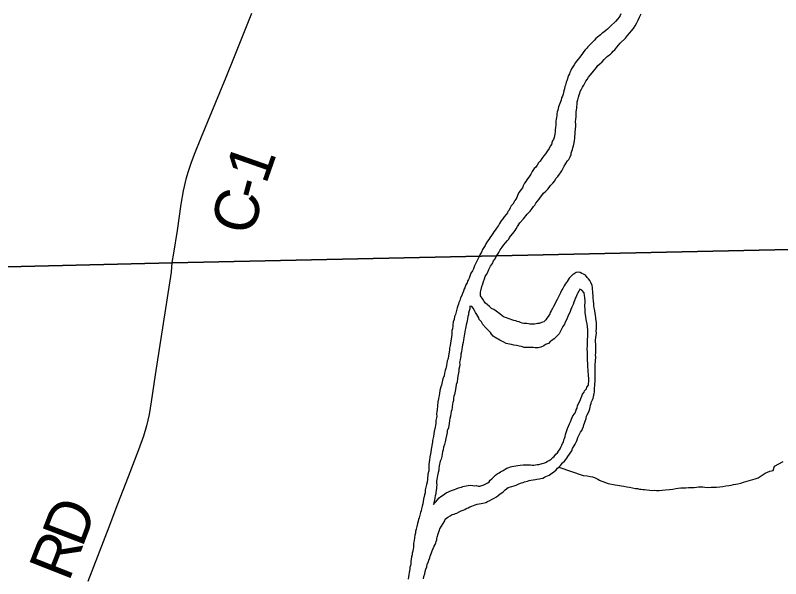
# Model space of a CAD drawing. Extents: x 0 to 34, y 0 to 22.
# Drawn here: x 5.599 to 6.59, y 19.302 to 20.03 of the extents above; entities that cross this region are included whole.
import ezdxf

# ---------------------------------------------------------------- set-up
doc = ezdxf.new("R2010")
doc.units = 0
for name, color, linetype in [('GM_X_County_Road', 7, 'Continuous'), ('GM_X_County_Road_Text', 7, 'Continuous'), ('GM_X_Major_River', 7, 'Continuous'), ('GM_X_Minor_River', 7, 'Continuous'), ('GM_X_Township', 7, 'Continuous')]:
    doc.layers.add(name, color=color, linetype=linetype)

msp = doc.modelspace()

# ---------------------------------------------------------------- linework, layer by layer
at = {"layer": 'GM_X_County_Road'}
for points in [[(5.90511, 20.03278), (5.8816, 19.9746), (5.8719, 19.95011), (5.8399, 19.87278), (5.83069, 19.85023), (5.82632, 19.8386), (5.82293, 19.82841), (5.82002, 19.81848), (5.81663, 19.80344), (5.81372, 19.78623), (5.80863, 19.75205), (5.80399, 19.72273)], [(5.80399, 19.72273), (5.8021, 19.7108), (5.80087, 19.69799), (5.78051, 19.56514), (5.77541, 19.53047), (5.77251, 19.51399), (5.76911, 19.4992), (5.76523, 19.48587), (5.75869, 19.46817), (5.74535, 19.4335), (5.73154, 19.39786), (5.72038, 19.36829), (5.69323, 19.29799)]]:
    msp.add_lwpolyline(points, dxfattribs=at)
at = {"layer": 'GM_X_Major_River'}
for points in [[(6.38305, 20.03246), (6.38196, 20.03015), (6.38086, 20.02823), (6.37863, 20.02552), (6.37604, 20.02242), (6.36932, 20.0162), (6.36746, 20.01426), (6.36559, 20.0127), (6.36335, 20.01075), (6.36073, 20.00879), (6.35886, 20.00723), (6.35662, 20.00528), (6.35475, 20.00372), (6.35288, 20.00216), (6.35064, 20.0006), (6.34878, 19.99828), (6.34691, 19.99672), (6.34543, 19.99478), (6.34283, 19.99207), (6.34022, 19.98973), (6.33874, 19.9878), (6.33687, 19.98586), (6.33502, 19.98354), (6.33318, 19.98084), (6.32986, 19.97621), (6.32763, 19.9735), (6.32615, 19.97157), (6.3243, 19.96925), (6.32245, 19.96655), (6.32061, 19.96385), (6.31915, 19.96116), (6.31805, 19.95885), (6.31696, 19.95655), (6.31624, 19.95463), (6.31514, 19.95271), (6.31443, 19.95041), (6.31372, 19.94812), (6.31301, 19.94582), (6.31229, 19.94391), (6.31157, 19.94199), (6.31123, 19.94009), (6.31051, 19.93817), (6.3098, 19.93549), (6.3091, 19.93282), (6.30806, 19.92824), (6.30735, 19.92594), (6.30625, 19.92364), (6.30556, 19.92058), (6.30485, 19.91829), (6.30231, 19.91216), (6.3016, 19.90986), (6.30127, 19.90757), (6.30055, 19.90566), (6.30023, 19.90299), (6.2999, 19.9007), (6.29956, 19.89842), (6.29923, 19.89613), (6.29891, 19.89346), (6.29858, 19.89117), (6.29863, 19.8889), (6.29832, 19.88547), (6.298, 19.88242), (6.29805, 19.88014), (6.29737, 19.87671), (6.29703, 19.87442), (6.29669, 19.87252), (6.29561, 19.86983), (6.29451, 19.86791), (6.2938, 19.86561), (6.29309, 19.86332), (6.29162, 19.86101), (6.29015, 19.85832), (6.28793, 19.85523), (6.28535, 19.85137), (6.28313, 19.84866), (6.28054, 19.84519), (6.27833, 19.84172), (6.27648, 19.8394), (6.27463, 19.8367), (6.27242, 19.83361), (6.27055, 19.83205), (6.26834, 19.82858), (6.26652, 19.82474), (6.26467, 19.82242), (6.26135, 19.81741), (6.25987, 19.81548), (6.2584, 19.81317), (6.25657, 19.80971), (6.25548, 19.80741), (6.25364, 19.80471), (6.25142, 19.80162), (6.24958, 19.79854), (6.24814, 19.79471), (6.24705, 19.79278), (6.24556, 19.79085), (6.24484, 19.78894), (6.243, 19.78624), (6.24115, 19.78392)], [(6.40346, 20.02074), (6.40529, 20.0242), (6.40711, 20.02804), (6.4093, 20.03227)], [(6.22935, 19.73046), (6.23157, 19.73355), (6.2338, 19.73626), (6.23602, 19.73897), (6.23788, 19.74091), (6.23898, 19.74283), (6.24491, 19.75018), (6.24601, 19.7521), (6.24749, 19.75404), (6.24933, 19.75712), (6.25227, 19.76174), (6.25672, 19.76716), (6.26154, 19.77296), (6.26564, 19.77723), (6.26823, 19.78032), (6.2697, 19.78302), (6.27156, 19.78496), (6.27303, 19.78727), (6.27525, 19.78998), (6.2771, 19.79268), (6.27895, 19.795), (6.2808, 19.79732), (6.28302, 19.80041), (6.28562, 19.80312), (6.28824, 19.80546), (6.29009, 19.80778), (6.29194, 19.8101), (6.29492, 19.8132), (6.29752, 19.8163), (6.29897, 19.81937), (6.3012, 19.82208), (6.30342, 19.82479), (6.3049, 19.82672), (6.30637, 19.82903), (6.30784, 19.83172), (6.30966, 19.83518), (6.31187, 19.83865), (6.3137, 19.84211), (6.31556, 19.84405), (6.31739, 19.84751), (6.31848, 19.85019), (6.31882, 19.8521), (6.31952, 19.85477), (6.32024, 19.85669), (6.32095, 19.85899), (6.32165, 19.86166), (6.32233, 19.86547), (6.32303, 19.86853), (6.32335, 19.8712), (6.3233, 19.87385), (6.32362, 19.87652), (6.32394, 19.87919), (6.32454, 19.8868), (6.32448, 19.88946), (6.32442, 19.8925), (6.32473, 19.89592), (6.32504, 19.89897), (6.32498, 19.90163), (6.32529, 19.90506), (6.32561, 19.9081), (6.32594, 19.91039), (6.3259, 19.91229), (6.32622, 19.91495), (6.32653, 19.91838), (6.32723, 19.92106), (6.32792, 19.92449), (6.32899, 19.92755), (6.32971, 19.92985), (6.33042, 19.93176), (6.33188, 19.93484), (6.33335, 19.93753), (6.33481, 19.94022), (6.33628, 19.94253), (6.33775, 19.94522), (6.33922, 19.94753), (6.34105, 19.95061), (6.34329, 19.95294), (6.34588, 19.95604), (6.34736, 19.95835), (6.34959, 19.96068), (6.35144, 19.963), (6.35329, 19.96532), (6.35553, 19.96765), (6.35851, 19.97037), (6.36149, 19.97347), (6.36522, 19.97698), (6.36709, 19.97853), (6.36934, 19.9801), (6.37119, 19.98204), (6.37306, 19.98398), (6.37492, 19.98592), (6.37789, 19.98941), (6.37974, 19.99173), (6.38196, 19.99444), (6.38905, 20.00105), (6.39164, 20.00414), (6.39461, 20.00763), (6.39684, 20.01034), (6.39905, 20.01343), (6.40126, 20.01689), (6.40346, 20.02074)], [(6.24115, 19.78392), (6.23968, 19.78122), (6.23822, 19.77853), (6.23674, 19.7766), (6.23602, 19.77468), (6.23416, 19.77236), (6.23194, 19.76966), (6.23009, 19.76734), (6.22786, 19.76463), (6.22604, 19.76117), (6.22457, 19.75848), (6.22198, 19.755), (6.22014, 19.7523), (6.21866, 19.75037), (6.21719, 19.74806), (6.21534, 19.74536), (6.2135, 19.74266), (6.21202, 19.74035), (6.21055, 19.73803), (6.20834, 19.73457), (6.20724, 19.73264), (6.2054, 19.72994), (6.20394, 19.72725), (6.20249, 19.7238), (6.20065, 19.72072), (6.19956, 19.71842), (6.19482, 19.70882), (6.19374, 19.70613), (6.1923, 19.7023), (6.19082, 19.69999), (6.18899, 19.69691), (6.18755, 19.69308), (6.18646, 19.69039), (6.18574, 19.68848), (6.18464, 19.68655), (6.18393, 19.68426), (6.18246, 19.68195), (6.18103, 19.67774), (6.17993, 19.67581), (6.17922, 19.67352), (6.17814, 19.67045), (6.17705, 19.66815), (6.17559, 19.66508), (6.17452, 19.66164), (6.17344, 19.65895), (6.17273, 19.65666), (6.17202, 19.65436), (6.1713, 19.65207), (6.17059, 19.65015), (6.1699, 19.64672), (6.16883, 19.64327), (6.16774, 19.64097), (6.16707, 19.63678), (6.16599, 19.63371), (6.16568, 19.63028), (6.16534, 19.62838), (6.16504, 19.62495), (6.16433, 19.62266), (6.16401, 19.61961), (6.16406, 19.61733), (6.16373, 19.61466), (6.16342, 19.61162), (6.16309, 19.60933), (6.16208, 19.60323), (6.16139, 19.59979), (6.16106, 19.59751), (6.16073, 19.59484), (6.1604, 19.59255), (6.15971, 19.5895), (6.15904, 19.5853), (6.15832, 19.58339), (6.15763, 19.57995), (6.1573, 19.57729), (6.15697, 19.57538), (6.15625, 19.57346), (6.15554, 19.57079), (6.15485, 19.56735), (6.15417, 19.56392), (6.15273, 19.56009), (6.15167, 19.55626), (6.15134, 19.55398), (6.151, 19.55207), (6.1499, 19.54977), (6.14886, 19.54518), (6.14819, 19.54099), (6.14786, 19.5387), (6.14752, 19.53679), (6.14681, 19.53412), (6.14613, 19.5303), (6.14548, 19.52535), (6.14521, 19.52003), (6.14488, 19.51774), (6.14457, 19.51431), (6.14463, 19.51165), (6.14429, 19.50974), (6.1436, 19.50631), (6.1433, 19.5025), (6.14297, 19.50022), (6.14265, 19.49755), (6.14124, 19.4922), (6.14093, 19.48877)], [(6.34987, 19.64493), (6.34943, 19.64796), (6.349, 19.65023), (6.34858, 19.65212), (6.34814, 19.65477), (6.34809, 19.65705), (6.34762, 19.66122), (6.34717, 19.66463), (6.34713, 19.66653), (6.34709, 19.66843), (6.34666, 19.67032), (6.34661, 19.67297), (6.34617, 19.67563), (6.34612, 19.67828), (6.34568, 19.68093), (6.34408, 19.6847), (6.34288, 19.68733), (6.34093, 19.68957), (6.33937, 19.69144), (6.33703, 19.69405), (6.33472, 19.69552), (6.33241, 19.69661), (6.3301, 19.6977), (6.32819, 19.69803), (6.32516, 19.69759), (6.32253, 19.69601), (6.32065, 19.69521), (6.31767, 19.6921), (6.31581, 19.69016), (6.31362, 19.68594), (6.31103, 19.68246), (6.30955, 19.68053), (6.30772, 19.67707), (6.30662, 19.67514), (6.3048, 19.67131), (6.30334, 19.66861), (6.30188, 19.66554), (6.30041, 19.66285), (6.29567, 19.65363), (6.29458, 19.65133), (6.29274, 19.64824), (6.29165, 19.64594), (6.29093, 19.64403), (6.28871, 19.64094), (6.28724, 19.63863), (6.28577, 19.63632), (6.28315, 19.63398), (6.28013, 19.63315), (6.27712, 19.63157), (6.27522, 19.63153), (6.27332, 19.6311), (6.27104, 19.63105), (6.26914, 19.63101), (6.26724, 19.63097), (6.26534, 19.63093), (6.26343, 19.63127), (6.26114, 19.6316), (6.25924, 19.63156), (6.25733, 19.6319), (6.25542, 19.63224), (6.25312, 19.63295), (6.2512, 19.63366), (6.24891, 19.63437), (6.24699, 19.63509), (6.24431, 19.63579), (6.24202, 19.6365), (6.23972, 19.63721), (6.23703, 19.63829), (6.23473, 19.639), (6.23205, 19.64009), (6.22935, 19.64155), (6.22625, 19.64414), (6.22162, 19.64746), (6.21853, 19.64967), (6.21545, 19.65113), (6.21273, 19.65373), (6.21002, 19.65633), (6.20769, 19.65818), (6.20613, 19.66004), (6.20417, 19.66304), (6.20141, 19.66754), (6.20137, 19.66944), (6.20131, 19.6721), (6.20165, 19.674), (6.20305, 19.67973), (6.20412, 19.68318), (6.2052, 19.68586), (6.20627, 19.6893), (6.20734, 19.69237), (6.20919, 19.69507), (6.21064, 19.69814), (6.21209, 19.70159), (6.21428, 19.70582), (6.21687, 19.70929), (6.21832, 19.71274), (6.22017, 19.71545), (6.22198, 19.71928), (6.22384, 19.7216), (6.22494, 19.72353), (6.22677, 19.72699), (6.22935, 19.73046)], [(6.3383, 19.6348), (6.33787, 19.63707), (6.33741, 19.64048), (6.33735, 19.64352), (6.33693, 19.64541), (6.33685, 19.64921), (6.3368, 19.6511), (6.33638, 19.65337), (6.33634, 19.65527), (6.33665, 19.65832), (6.3366, 19.6606), (6.33612, 19.66515), (6.33607, 19.66781), (6.33561, 19.6716), (6.33249, 19.67495), (6.3298, 19.67603), (6.32871, 19.67373), (6.32688, 19.67065), (6.32578, 19.66872), (6.32506, 19.66643), (6.32396, 19.6645), (6.32325, 19.66221), (6.32217, 19.65953), (6.32109, 19.65646), (6.31965, 19.65301), (6.31819, 19.64994), (6.31675, 19.64611), (6.31494, 19.64189), (6.31313, 19.63729), (6.3113, 19.63421), (6.30985, 19.63076), (6.30801, 19.62768), (6.30288, 19.61845), (6.30066, 19.61574), (6.29879, 19.61418), (6.29656, 19.61185), (6.29356, 19.60989), (6.29168, 19.6087), (6.28908, 19.60599), (6.2853, 19.60439), (6.28306, 19.60282), (6.27929, 19.60121), (6.27588, 19.60038), (6.27398, 19.60034), (6.27208, 19.6003), (6.26941, 19.60062), (6.26675, 19.60056), (6.2637, 19.60088), (6.26142, 19.60083), (6.25952, 19.60079), (6.25761, 19.60074), (6.25417, 19.60181), (6.25149, 19.60251), (6.24805, 19.6032), (6.24461, 19.60388), (6.24155, 19.60457), (6.23889, 19.6049), (6.23659, 19.60561), (6.2343, 19.60594), (6.2316, 19.6074), (6.22814, 19.60922), (6.22622, 19.61032), (6.22429, 19.61142), (6.22236, 19.61252), (6.22044, 19.61362), (6.21773, 19.61546), (6.2154, 19.61807), (6.21422, 19.61994), (6.2111, 19.62329), (6.20837, 19.62627), (6.20448, 19.63037), (6.20251, 19.63374), (6.19978, 19.63673), (6.19897, 19.63899), (6.19778, 19.64124), (6.1966, 19.6435), (6.19502, 19.64612), (6.19344, 19.64875), (6.19186, 19.65137), (6.19029, 19.65362), (6.1877, 19.65421)], [(6.1877, 19.65421), (6.18731, 19.65051), (6.1866, 19.64822), (6.18591, 19.64516), (6.18558, 19.64288), (6.18487, 19.64058), (6.18454, 19.63791), (6.18422, 19.63525), (6.18351, 19.63295), (6.18281, 19.6299), (6.18211, 19.62722), (6.18177, 19.62532), (6.18143, 19.62341), (6.1811, 19.62074), (6.17942, 19.61045), (6.17873, 19.60701), (6.17803, 19.60433), (6.17772, 19.60129), (6.17701, 19.59861), (6.1767, 19.59519), (6.17601, 19.59213), (6.17569, 19.58946), (6.17535, 19.58718), (6.17503, 19.58451), (6.17433, 19.58146), (6.17439, 19.5788), (6.17408, 19.57575), (6.17338, 19.57269), (6.17306, 19.57003), (6.17239, 19.56583), (6.17173, 19.56088), (6.17108, 19.55592), (6.17, 19.55286), (6.16932, 19.54905), (6.16866, 19.54409), (6.16761, 19.53989), (6.1669, 19.5376), (6.16657, 19.53531), (6.16626, 19.53226), (6.16555, 19.52959), (6.16521, 19.52768), (6.16454, 19.52349), (6.16423, 19.52006), (6.16352, 19.51776), (6.16282, 19.51509), (6.1625, 19.51204), (6.1618, 19.50899), (6.1611, 19.50631), (6.16081, 19.50213), (6.15979, 19.49678), (6.15834, 19.49295), (6.15801, 19.49066), (6.15733, 19.48685), (6.15665, 19.48303), (6.1556, 19.47883), (6.15454, 19.47501), (6.15348, 19.47157), (6.15279, 19.46813), (6.15208, 19.46584), (6.15175, 19.46317), (6.15106, 19.45973), (6.15038, 19.4563), (6.14929, 19.45361), (6.1479, 19.44751), (6.14759, 19.44408), (6.14726, 19.44179), (6.14656, 19.43911), (6.14623, 19.43683), (6.14551, 19.43491), (6.14518, 19.43263), (6.14485, 19.42996), (6.14452, 19.42767), (6.14456, 19.42577), (6.14463, 19.42273), (6.14429, 19.42083), (6.14434, 19.41855), (6.14402, 19.4155), (6.14368, 19.41359), (6.14335, 19.41131), (6.14265, 19.40863), (6.14232, 19.40596), (6.14163, 19.40253), (6.14093, 19.39985), (6.1406, 19.39757), (6.14208, 19.3995), (6.14394, 19.40144), (6.14542, 19.40337), (6.14802, 19.40609), (6.14989, 19.40803), (6.15214, 19.40922), (6.15513, 19.41156), (6.15701, 19.41274), (6.1638, 19.41555), (6.16757, 19.41715), (6.16984, 19.41796), (6.17285, 19.41917), (6.17475, 19.41959), (6.17664, 19.42001), (6.17852, 19.42081), (6.18042, 19.42123), (6.18269, 19.42166)], [(6.23714, 19.41942), (6.24016, 19.42025), (6.24205, 19.42105), (6.24507, 19.42188), (6.24734, 19.42269), (6.24922, 19.42349), (6.25111, 19.42429), (6.25451, 19.4255), (6.2564, 19.42592), (6.25828, 19.42672), (6.26206, 19.42795), (6.26433, 19.42876), (6.2666, 19.42918), (6.26925, 19.42962), (6.27229, 19.43007), (6.27419, 19.43011), (6.2776, 19.43057), (6.27949, 19.43136), (6.28176, 19.43179), (6.28402, 19.43298), (6.2859, 19.43378), (6.28779, 19.43458), (6.29005, 19.43539), (6.29342, 19.43813), (6.29568, 19.43932), (6.29903, 19.44243), (6.30089, 19.44437), (6.30276, 19.44593), (6.30462, 19.44787), (6.30721, 19.45135), (6.30983, 19.45368), (6.31169, 19.45562), (6.31317, 19.45756), (6.31427, 19.45948), (6.31943, 19.46719), (6.32051, 19.46988), (6.32234, 19.47334), (6.32381, 19.47565), (6.32564, 19.4791), (6.32636, 19.48102), (6.32744, 19.48408), (6.32888, 19.48754), (6.33071, 19.491), (6.33257, 19.49332), (6.33329, 19.49523), (6.33436, 19.4983), (6.33507, 19.50059), (6.33578, 19.50289), (6.33687, 19.50557), (6.33794, 19.50901), (6.33864, 19.51169), (6.33936, 19.5136), (6.3412, 19.51668), (6.34192, 19.5186), (6.34262, 19.52128), (6.34333, 19.52357), (6.34366, 19.52586), (6.34437, 19.52853), (6.34509, 19.53045), (6.34618, 19.53275), (6.34727, 19.53505), (6.34761, 19.53696), (6.34795, 19.53887), (6.34828, 19.54116), (6.34862, 19.54306), (6.34894, 19.54573), (6.34889, 19.54839), (6.34921, 19.55106), (6.34915, 19.5541), (6.34948, 19.55638), (6.34982, 19.55829), (6.34978, 19.56019), (6.34974, 19.56209), (6.34967, 19.56513), (6.34945, 19.57538), (6.34976, 19.57881), (6.35006, 19.58261), (6.35001, 19.58489), (6.35035, 19.5868), (6.35031, 19.5887), (6.35027, 19.5906), (6.35059, 19.59327), (6.35054, 19.59592), (6.35047, 19.59896), (6.35039, 19.60276), (6.35034, 19.60542), (6.35028, 19.6077), (6.35023, 19.61036), (6.35054, 19.6134), (6.35086, 19.61645), (6.35118, 19.61912), (6.35112, 19.62216), (6.35143, 19.6252), (6.35138, 19.62786), (6.35133, 19.63014), (6.35128, 19.63242), (6.35084, 19.63545), (6.35041, 19.63772), (6.35037, 19.63962), (6.34994, 19.64189), (6.34987, 19.64493)], [(6.18269, 19.42166), (6.18534, 19.4221), (6.18838, 19.42254), (6.19143, 19.42223), (6.19372, 19.4219), (6.19562, 19.42194), (6.19868, 19.42125), (6.20058, 19.42129), (6.20284, 19.4221), (6.20473, 19.42252), (6.20662, 19.42332), (6.20888, 19.42451), (6.21075, 19.42569), (6.21263, 19.42687), (6.21372, 19.42917), (6.21597, 19.43074), (6.21821, 19.43307), (6.22082, 19.43541), (6.22306, 19.43736), (6.22532, 19.43855), (6.22719, 19.43973), (6.23058, 19.4417), (6.2332, 19.44328), (6.23546, 19.44447), (6.23811, 19.44529), (6.23999, 19.44609), (6.24188, 19.44651), (6.24946, 19.44819), (6.2525, 19.44826), (6.25629, 19.44872), (6.25972, 19.44879), (6.2639, 19.44889), (6.2658, 19.44893), (6.26809, 19.4486), (6.27037, 19.44865), (6.27227, 19.44869), (6.27454, 19.44912), (6.27683, 19.44917), (6.28098, 19.4504), (6.28438, 19.45161), (6.28627, 19.45241), (6.28814, 19.45359), (6.29003, 19.45439), (6.29265, 19.45635), (6.29489, 19.4583), (6.29676, 19.45986), (6.2986, 19.46256), (6.30084, 19.46451), (6.30233, 19.46644), (6.30416, 19.46952), (6.30525, 19.47182), (6.30634, 19.47451), (6.30744, 19.47643), (6.30854, 19.47835), (6.30924, 19.48103), (6.30996, 19.48295), (6.31067, 19.48562), (6.31138, 19.48792), (6.31208, 19.49059), (6.31387, 19.49595), (6.31533, 19.49902), (6.31641, 19.50171), (6.31787, 19.5044), (6.31894, 19.50784), (6.32075, 19.51206), (6.32298, 19.51477), (6.32443, 19.51784), (6.32514, 19.52014), (6.32625, 19.52206), (6.32693, 19.52549), (6.33022, 19.53203), (6.33092, 19.5347), (6.33238, 19.53777), (6.33347, 19.54008), (6.33531, 19.54278), (6.33603, 19.54469), (6.33826, 19.5474), (6.33898, 19.54932), (6.34082, 19.55201), (6.34144, 19.55887), (6.3409, 19.56607), (6.34047, 19.56873), (6.3404, 19.57176), (6.34033, 19.57518), (6.34027, 19.57784), (6.34022, 19.58012), (6.33976, 19.58391), (6.33966, 19.58885), (6.33954, 19.59417), (6.33944, 19.5991), (6.33973, 19.60329), (6.33965, 19.60709), (6.33993, 19.61165), (6.34025, 19.61432), (6.3402, 19.6166), (6.34016, 19.6185), (6.34012, 19.62078), (6.34006, 19.62344), (6.33959, 19.6276), (6.33913, 19.63139), (6.3383, 19.6348)], [(6.14093, 19.48877), (6.14062, 19.48573), (6.1399, 19.48381), (6.13921, 19.48038), (6.13926, 19.4781), (6.13755, 19.46932), (6.13687, 19.46513), (6.13653, 19.46322), (6.13586, 19.45902), (6.13519, 19.45483), (6.13486, 19.45254), (6.13456, 19.44873), (6.13425, 19.44531), (6.1343, 19.44303), (6.13434, 19.44113), (6.13329, 19.43693), (6.13267, 19.43045), (6.13237, 19.42665), (6.1313, 19.42321), (6.12992, 19.41671), (6.12963, 19.41253), (6.12892, 19.41023), (6.12752, 19.4045), (6.12689, 19.39841), (6.12581, 19.39535), (6.12512, 19.39191), (6.12442, 19.38924), (6.1237, 19.38732), (6.12263, 19.38388), (6.12194, 19.38044), (6.12123, 19.37815), (6.12052, 19.37585), (6.11982, 19.3728), (6.11876, 19.36897), (6.11808, 19.36554), (6.11738, 19.36248), (6.11704, 19.36057), (6.11634, 19.3579), (6.11534, 19.35104), (6.115, 19.34913), (6.11467, 19.34684), (6.11472, 19.34457), (6.1144, 19.3419), (6.11406, 19.33999), (6.11373, 19.33732), (6.11303, 19.33465), (6.1127, 19.33236), (6.11199, 19.32969), (6.11168, 19.32664), (6.11136, 19.32359), (6.11104, 19.32092), (6.11071, 19.31864), (6.11, 19.31634), (6.11004, 19.31406), (6.10933, 19.31177), (6.109, 19.30948), (6.10867, 19.30719), (6.10798, 19.30376), (6.10766, 19.30109)], [(6.12743, 19.30152), (6.12813, 19.30457), (6.1292, 19.30764), (6.1299, 19.3107), (6.13059, 19.31375), (6.13167, 19.31681), (6.13236, 19.32025), (6.13381, 19.32332), (6.13453, 19.32561), (6.1356, 19.32868), (6.13632, 19.33059), (6.13703, 19.33289), (6.13774, 19.33518), (6.13884, 19.33749), (6.13991, 19.34055), (6.14137, 19.34362), (6.14284, 19.34593), (6.14356, 19.34785), (6.1439, 19.34976), (6.14462, 19.35167), (6.14496, 19.35358), (6.1453, 19.35549), (6.14635, 19.35969), (6.14744, 19.36238), (6.14816, 19.36429), (6.14887, 19.36621), (6.15513, 19.37622), (6.15546, 19.37851), (6.15883, 19.38124), (6.16184, 19.38283), (6.16446, 19.38441), (6.16711, 19.38522), (6.16899, 19.38602), (6.17089, 19.38645), (6.1739, 19.38803), (6.17615, 19.38922), (6.1788, 19.39004), (6.18106, 19.39123), (6.18293, 19.39241), (6.1852, 19.39322), (6.18746, 19.39441), (6.19009, 19.3956), (6.19236, 19.39641), (6.19424, 19.39721), (6.19689, 19.39803), (6.19954, 19.39847), (6.20219, 19.39891), (6.20447, 19.39934), (6.20826, 19.40018), (6.21051, 19.40137), (6.21353, 19.40257), (6.21653, 19.40454), (6.21917, 19.40574), (6.2218, 19.40731), (6.22404, 19.40926), (6.22666, 19.41122), (6.22891, 19.41278), (6.23079, 19.41397), (6.23339, 19.41668), (6.23714, 19.41942)]]:
    msp.add_lwpolyline(points, dxfattribs=at)
at = {"layer": 'GM_X_Minor_River'}
msp.add_lwpolyline([(6.30276, 19.44593), (6.33419, 19.43521), (6.33914, 19.43456), (6.34334, 19.43389), (6.3464, 19.4332), (6.3487, 19.43249), (6.35062, 19.43177), (6.35331, 19.43031), (6.35524, 19.42921), (6.35716, 19.42811), (6.35946, 19.4274), (6.36291, 19.42596), (6.36636, 19.42489), (6.37553, 19.42319), (6.37859, 19.4225), (6.38354, 19.42185), (6.3866, 19.42115), (6.39042, 19.42047), (6.39424, 19.4198), (6.39806, 19.41912), (6.40187, 19.41844), (6.40455, 19.41812), (6.40684, 19.41741), (6.40912, 19.41746), (6.41141, 19.41713), (6.4137, 19.4168), (6.41637, 19.41648), (6.42056, 19.41619), (6.42323, 19.41587), (6.4259, 19.41592), (6.42894, 19.41561), (6.43237, 19.41569), (6.43616, 19.41615), (6.44072, 19.41663), (6.44565, 19.41711), (6.45021, 19.41759), (6.45399, 19.41844), (6.45703, 19.4185), (6.46045, 19.41896), (6.46387, 19.41903), (6.46691, 19.4191), (6.47033, 19.41955), (6.47451, 19.41964), (6.47793, 19.41972), (6.48097, 19.41978), (6.48325, 19.42021), (6.48629, 19.42028), (6.48895, 19.42034), (6.49162, 19.42001), (6.49505, 19.41971), (6.49961, 19.41981), (6.50304, 19.41988), (6.50684, 19.41996), (6.51101, 19.42043), (6.51481, 19.4209), (6.51859, 19.42174), (6.52239, 19.4222), (6.52542, 19.42265), (6.52845, 19.42347), (6.53148, 19.42392), (6.53413, 19.42436), (6.53792, 19.4252), (6.5417, 19.42642), (6.55682, 19.43093), (6.5606, 19.43215), (6.56435, 19.43451), (6.5696, 19.43805), (6.57564, 19.44046), (6.57979, 19.44169), (6.58158, 19.44704), (6.59286, 19.45337)], dxfattribs=at)
at = {"layer": 'GM_X_Township'}
for points in [[(4.39527, 21.13849), (4.39642, 21.07579), (4.39783, 20.75619), (4.40828, 20.03359), (4.41032, 19.89257), (4.41345, 19.67639), (5.80276, 19.71015), (6.78196, 19.7315), (7.80054, 19.73953), (8.81703, 19.7645), (9.16225, 19.7691)], [(9.16225, 19.7691), (8.81703, 19.7645), (7.80054, 19.73953), (6.78196, 19.7315), (5.80276, 19.71015), (4.41345, 19.67639), (4.4176, 19.40759), (4.4274, 18.86279), (4.42983, 18.37642)]]:
    msp.add_lwpolyline(points, dxfattribs=at)

# ---------------------------------------------------------------- texts
at = {"layer": 'GM_X_County_Road_Text'}
for s, rotation, p in [('1', 70.69939, (5.92371, 19.81058)), ('-', 75.00572, (5.91801, 19.78912)), ('C', 76.35564, (5.90709, 19.74411)), ('D', 69.07417, (5.68592, 19.34056)), ('R', 68.51022, (5.6686, 19.29656))]:
    msp.add_text(s, height=0.05682, rotation=rotation, dxfattribs=at).set_placement(p)

doc.saveas('drawing.dxf')
